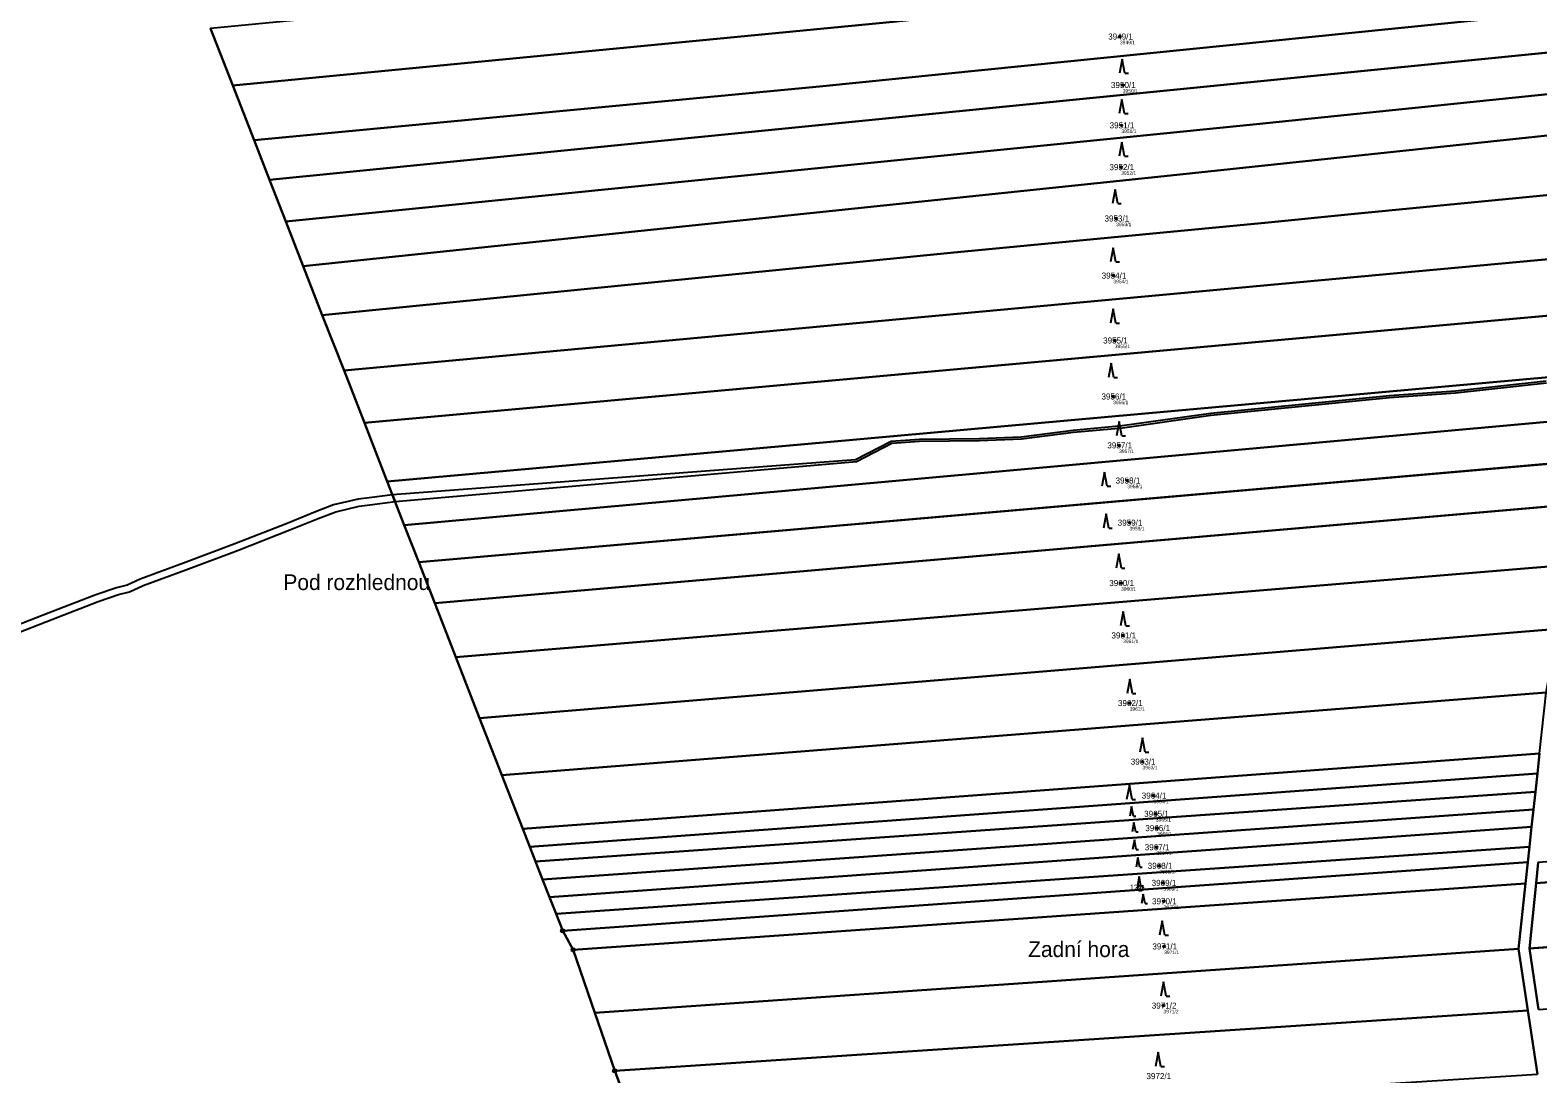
# Model space of a CAD drawing. Extents: x -658203 to -653176, y -1156738 to -1151709.
# Drawn here: x -657524.1 to -657100.5, y -1154244 to -1153950.6 of the extents above; entities that cross this region are included whole.
import ezdxf

# ---------------------------------------------------------------- set-up
doc = ezdxf.new("R2010")
doc.units = 0
for name, color, linetype in [('Vrstva 1', 7, 'Continuous'), ('Vrstva 13', 7, 'Continuous'), ('Vrstva 2', 7, 'Continuous'), ('Vrstva 3', 7, 'Continuous'), ('Vrstva 50', 7, 'Continuous'), ('Vrstva 51', 7, 'Continuous'), ('Vrstva 7', 7, 'Continuous'), ('Vrstva 8', 7, 'Continuous')]:
    doc.layers.add(name, color=color, linetype=linetype)

msp = doc.modelspace()

# ---------------------------------------------------------------- linework, layer by layer
at = {"layer": 'Vrstva 1'}
for p, q in [((-657467.14, -1153966.17), (-657473.41, -1153950.09)), ((-657456.79, -1153992.7), (-657039.27, -1153951.08)), ((-657461.15, -1153981.52), (-657467.14, -1153966.17)), ((-657456.79, -1153992.7), (-657461.15, -1153981.52)), ((-657452.22, -1154004.4), (-657456.79, -1153992.7)), ((-657447.35, -1154016.88), (-657452.22, -1154004.4)), ((-657435.88, -1154046.29), (-657060.95, -1154011.56)), ((-657441.98, -1154030.67), (-657447.35, -1154016.88)), ((-657435.88, -1154046.29), (-657441.98, -1154030.67)), ((-657430.14, -1154061), (-657068.18, -1154028.17)), ((-657430.14, -1154061), (-657435.88, -1154046.29)), ((-657423.73, -1154077.43), (-657430.14, -1154061)), ((-657414.86, -1154100.16), (-657084.02, -1154071.3)), ((-657418.94, -1154089.72), (-657423.73, -1154077.43)), ((-657410.38, -1154111.65), (-657086.83, -1154083.58)), ((-657414.86, -1154100.16), (-657418.94, -1154089.72)), ((-657410.38, -1154111.65), (-657414.86, -1154100.16)), ((-657404.47, -1154126.79), (-657090.62, -1154100.77)), ((-657404.47, -1154126.79), (-657410.38, -1154111.65)), ((-657397.79, -1154143.93), (-657094.91, -1154118.88)), ((-657397.79, -1154143.93), (-657404.47, -1154126.79)), ((-657391.51, -1154160.03), (-657098.11, -1154136.76)), ((-657391.51, -1154160.03), (-657397.79, -1154143.93)), ((-657385.62, -1154175.12), (-657099.97, -1154153.87)), ((-657099.97, -1154153.87), (-657100.59, -1154159.55)), ((-657385.62, -1154175.12), (-657391.51, -1154160.03)), ((-657383.66, -1154180.15), (-657100.59, -1154159.55)), ((-657100.59, -1154159.55), (-657101.15, -1154164.72)), ((-657382.04, -1154184.29), (-657101.15, -1154164.72)), ((-657101.15, -1154164.72), (-657101.69, -1154169.67)), ((-657380.08, -1154189.31), (-657101.69, -1154169.67)), ((-657101.69, -1154169.67), (-657102.22, -1154174.53)), ((-657378.14, -1154194.28), (-657102.22, -1154174.53)), ((-657102.22, -1154174.53), (-657102.83, -1154180.14)), ((-657100.97, -1154190.35), (-656889.41, -1154173.75)), ((-657383.66, -1154180.15), (-657385.62, -1154175.12)), ((-657382.04, -1154184.29), (-657383.66, -1154180.15)), ((-657376.32, -1154198.94), (-657102.83, -1154180.14)), ((-657102.83, -1154180.14), (-657103.3, -1154184.42)), ((-657380.08, -1154189.31), (-657382.04, -1154184.29)), ((-657374.45, -1154203.75), (-657103.3, -1154184.42)), ((-657103.3, -1154184.42), (-657103.95, -1154190.4)), ((-657100.97, -1154190.35), (-657100.37, -1154184.51)), ((-657378.14, -1154194.28), (-657380.08, -1154189.31)), ((-657103.95, -1154190.4), (-657371.5, -1154209.11)), ((-657103.95, -1154190.4), (-657105.95, -1154208.78)), ((-657102.85, -1154208.76), (-657100.97, -1154190.35)), ((-657376.32, -1154198.94), (-657378.14, -1154194.28)), ((-657102.85, -1154208.76), (-656884.85, -1154191.99)), ((-657374.45, -1154203.75), (-657376.32, -1154198.94)), ((-657371.5, -1154209.11), (-657374.45, -1154203.75)), ((-657365.42, -1154226.82), (-657105.95, -1154208.78)), ((-657105.95, -1154208.78), (-657103.33, -1154226.11)), ((-657100.27, -1154225.85), (-657102.85, -1154208.76)), ((-657365.42, -1154226.82), (-657371.5, -1154209.11)), ((-657359.83, -1154243.11), (-657365.42, -1154226.82)), ((-657359.83, -1154243.11), (-657103.33, -1154226.11)), ((-657103.33, -1154226.11), (-657100.61, -1154244.05)), ((-657353.46, -1154260.1), (-657359.83, -1154243.11))]:
    msp.add_line(p, q, dxfattribs=at)
for points in [[(-657467.14, -1153966.17), (-657280.68, -1153948.15), (-657034.83, -1153921.78)], [(-657461.15, -1153981.52), (-657302.25, -1153966.42), (-657037.53, -1153939.6)], [(-657452.22, -1154004.4), (-657179.55, -1153977.04), (-657041.3, -1153962.74)], [(-657447.35, -1154016.88), (-657203.68, -1153991.47), (-657044.83, -1153974.56)], [(-657052.68, -1153992.56), (-657152.96, -1154002.29), (-657176.24, -1154004.62), (-657265.47, -1154013.16), (-657441.98, -1154030.67)], [(-657423.73, -1154077.43), (-657300.26, -1154066.41), (-657076.59, -1154046.25)], [(-657418.94, -1154089.72), (-657299.45, -1154078.94), (-657081.25, -1154059.19)]]:
    msp.add_lwpolyline(points, dxfattribs=at)
at = {"layer": 'Vrstva 13'}
for points in [[(-657098.12, -1154049.25), (-657123.65, -1154052.05), (-657142.2, -1154053.37), (-657192.39, -1154058.34), (-657217.28, -1154061.83), (-657231.02, -1154063.1), (-657245.63, -1154064.95), (-657257.39, -1154065.46), (-657274.23, -1154065.65), (-657282.13, -1154066.2), (-657292.16, -1154071.37), (-657422.26, -1154081.21), (-657421.53, -1154083.07), (-657291.94, -1154071.81), (-657281.99, -1154066.7), (-657274.23, -1154066.15), (-657257.37, -1154065.96), (-657245.59, -1154065.45), (-657230.98, -1154063.6), (-657217.2, -1154062.33), (-657192.33, -1154058.84), (-657142.12, -1154053.87), (-657123.57, -1154052.55), (-657098.08, -1154049.75)], [(-657531.21, -1154121.35), (-657517.98, -1154116.26), (-657504.96, -1154111.19), (-657499.23, -1154109.23), (-657496.13, -1154108.48), (-657492.35, -1154106.73), (-657480.31, -1154102.24), (-657465.83, -1154096.82), (-657451.1, -1154091.07), (-657443.18, -1154087.81), (-657438.21, -1154085.96), (-657431.58, -1154084.39), (-657428.6, -1154084.04), (-657421.53, -1154083.07), (-657422.26, -1154081.21), (-657428.84, -1154082.06), (-657431.92, -1154082.41), (-657438.79, -1154084.04), (-657443.9, -1154085.95), (-657451.84, -1154089.21), (-657466.55, -1154094.96), (-657481.01, -1154100.36), (-657493.13, -1154104.89), (-657496.79, -1154106.58), (-657499.79, -1154107.31), (-657505.64, -1154109.31), (-657518.7, -1154114.4), (-657531.93, -1154119.49)]]:
    msp.add_lwpolyline(points, dxfattribs=at)
at = {"layer": 'Vrstva 3'}
for p, q in [((-657217.26, -1153958.72), (-657218.01, -1153962.72)), ((-657216.51, -1153962.72), (-657217.26, -1153958.72)), ((-657216.51, -1153962.72), (-657215.51, -1153962.72)), ((-657217.32, -1153970.05), (-657218.07, -1153974.05)), ((-657216.57, -1153974.05), (-657217.32, -1153970.05)), ((-657216.57, -1153974.05), (-657215.57, -1153974.05)), ((-657217.34, -1153982.05), (-657218.09, -1153986.05)), ((-657216.59, -1153986.05), (-657217.34, -1153982.05)), ((-657216.59, -1153986.05), (-657215.59, -1153986.05)), ((-657219.25, -1153995.34), (-657220, -1153999.34)), ((-657218.5, -1153999.34), (-657219.25, -1153995.34)), ((-657218.5, -1153999.34), (-657217.5, -1153999.34)), ((-657219.75, -1154011.74), (-657220.5, -1154015.74)), ((-657219, -1154015.74), (-657219.75, -1154011.74)), ((-657219, -1154015.74), (-657218, -1154015.74)), ((-657219.77, -1154028.94), (-657220.52, -1154032.94)), ((-657219.02, -1154032.94), (-657219.77, -1154028.94)), ((-657219.02, -1154032.94), (-657218.02, -1154032.94)), ((-657220.37, -1154044.21), (-657221.12, -1154048.21)), ((-657219.62, -1154048.21), (-657220.37, -1154044.21)), ((-657219.62, -1154048.21), (-657218.62, -1154048.21)), ((-657218.12, -1154060.6), (-657218.87, -1154064.6)), ((-657217.37, -1154064.6), (-657218.12, -1154060.6)), ((-657217.37, -1154064.6), (-657216.37, -1154064.6)), ((-657222.19, -1154074.8), (-657222.94, -1154078.8)), ((-657221.44, -1154078.8), (-657222.19, -1154074.8)), ((-657221.44, -1154078.8), (-657220.44, -1154078.8)), ((-657221.79, -1154086.57), (-657222.54, -1154090.57)), ((-657221.04, -1154090.57), (-657221.79, -1154086.57)), ((-657221.04, -1154090.57), (-657220.04, -1154090.57)), ((-657218.23, -1154097.81), (-657218.98, -1154101.81)), ((-657217.48, -1154101.81), (-657218.23, -1154097.81)), ((-657217.48, -1154101.81), (-657216.48, -1154101.81)), ((-657216.97, -1154114.02), (-657217.72, -1154118.02)), ((-657216.22, -1154118.02), (-657216.97, -1154114.02)), ((-657216.22, -1154118.02), (-657215.22, -1154118.02)), ((-657215.14, -1154133.03), (-657215.89, -1154137.03)), ((-657214.39, -1154137.03), (-657215.14, -1154133.03)), ((-657214.39, -1154137.03), (-657213.39, -1154137.03)), ((-657211.55, -1154149.49), (-657212.3, -1154153.49)), ((-657210.8, -1154153.49), (-657211.55, -1154149.49)), ((-657210.8, -1154153.49), (-657209.8, -1154153.49)), ((-657215.25, -1154162.8), (-657216, -1154166.8)), ((-657214.5, -1154166.8), (-657215.25, -1154162.8)), ((-657214.62, -1154168.83), (-657215.12, -1154171.51)), ((-657214.12, -1154171.51), (-657214.62, -1154168.83)), ((-657214.5, -1154166.8), (-657213.5, -1154166.8)), ((-657213.96, -1154173.27), (-657214.46, -1154175.95)), ((-657214.12, -1154171.51), (-657213.45, -1154171.51)), ((-657213.46, -1154175.95), (-657213.96, -1154173.27)), ((-657213.84, -1154178.2), (-657214.34, -1154180.88)), ((-657213.34, -1154180.88), (-657213.84, -1154178.2)), ((-657213.46, -1154175.95), (-657212.79, -1154175.95)), ((-657213.34, -1154180.88), (-657212.67, -1154180.88)), ((-657212.82, -1154183.17), (-657213.32, -1154185.85)), ((-657212.32, -1154185.85), (-657212.82, -1154183.17)), ((-657212.32, -1154185.85), (-657211.65, -1154185.85)), ((-657212.48, -1154188.43), (-657212.98, -1154191.11)), ((-657211.98, -1154191.11), (-657212.48, -1154188.43)), ((-657211.98, -1154191.11), (-657211.31, -1154191.11)), ((-657211.32, -1154193.41), (-657211.82, -1154196.09)), ((-657210.82, -1154196.09), (-657211.32, -1154193.41)), ((-657210.82, -1154196.09), (-657210.15, -1154196.09)), ((-657206, -1154200.92), (-657206.75, -1154204.92)), ((-657205.25, -1154204.92), (-657206, -1154200.92)), ((-657205.25, -1154204.92), (-657204.25, -1154204.92)), ((-657205.65, -1154218.07), (-657206.4, -1154222.07)), ((-657204.9, -1154222.07), (-657205.65, -1154218.07)), ((-657204.9, -1154222.07), (-657203.9, -1154222.07)), ((-657207.15, -1154237.88), (-657207.9, -1154241.88)), ((-657206.4, -1154241.88), (-657207.15, -1154237.88)), ((-657206.4, -1154241.88), (-657205.4, -1154241.88))]:
    msp.add_line(p, q, dxfattribs=at)
at = {"layer": 'Vrstva 50'}
for centre in [(-657217.89, -1153952.39), (-657217.11, -1153966.02), (-657217.48, -1153977.35), (-657217.54, -1153989.09), (-657218.93, -1154003.53), (-657219.72, -1154019.58), (-657219.32, -1154037.81), (-657219.78, -1154053.56), (-657218.12, -1154067.3), (-657215.82, -1154077.18), (-657215.21, -1154089.03), (-657217.58, -1154106), (-657216.97, -1154120.72), (-657215.14, -1154139.73), (-657211.55, -1154156.19), (-657208.46, -1154165.74), (-657207.79, -1154170.86), (-657207.45, -1154174.88), (-657207.61, -1154180.25), (-657206.79, -1154185.47), (-657205.69, -1154190.27), (-657205.57, -1154195.43), (-657205.47, -1154208.13), (-657205.65, -1154224.77)]:
    msp.add_circle(centre, 0.25, dxfattribs=at)
at = {"layer": 'Vrstva 51'}
for points in [[(-657280.68, -1153948.15), (-657034.83, -1153921.78), (-657032.72, -1153904.51), (-657294.55, -1153932.83), (-657473.41, -1153950.09), (-657467.14, -1153966.17)], [(-657302.25, -1153966.42), (-657037.53, -1153939.6), (-657034.83, -1153921.78), (-657280.68, -1153948.15), (-657467.14, -1153966.17), (-657461.15, -1153981.52)], [(-657456.79, -1153992.7), (-657039.27, -1153951.08), (-657037.53, -1153939.6), (-657302.25, -1153966.42), (-657461.15, -1153981.52)], [(-657179.55, -1153977.04), (-657041.3, -1153962.74), (-657039.27, -1153951.08), (-657456.79, -1153992.7), (-657452.22, -1154004.4)], [(-657203.68, -1153991.47), (-657044.83, -1153974.56), (-657041.3, -1153962.74), (-657179.55, -1153977.04), (-657452.22, -1154004.4), (-657447.35, -1154016.88)], [(-657447.35, -1154016.88), (-657441.98, -1154030.67), (-657265.47, -1154013.16), (-657176.24, -1154004.62), (-657152.96, -1154002.29), (-657052.68, -1153992.56), (-657044.83, -1153974.56), (-657203.68, -1153991.47)], [(-657441.98, -1154030.67), (-657435.88, -1154046.29), (-657060.95, -1154011.56), (-657052.68, -1153992.56), (-657152.96, -1154002.29), (-657176.24, -1154004.62), (-657265.47, -1154013.16)], [(-657430.14, -1154061), (-657068.18, -1154028.17), (-657060.95, -1154011.56), (-657435.88, -1154046.29)], [(-657423.73, -1154077.43), (-657300.26, -1154066.41), (-657076.59, -1154046.25), (-657075.68, -1154043.81), (-657068.18, -1154028.17), (-657430.14, -1154061)], [(-657299.45, -1154078.94), (-657081.25, -1154059.19), (-657076.59, -1154046.25), (-657300.26, -1154066.41), (-657423.73, -1154077.43), (-657418.94, -1154089.72)], [(-657084.02, -1154071.3), (-657081.25, -1154059.19), (-657299.45, -1154078.94), (-657418.94, -1154089.72), (-657414.86, -1154100.16)], [(-657086.83, -1154083.58), (-657084.02, -1154071.3), (-657414.86, -1154100.16), (-657410.38, -1154111.65)], [(-657404.47, -1154126.79), (-657090.62, -1154100.77), (-657086.83, -1154083.58), (-657410.38, -1154111.65)], [(-657397.79, -1154143.93), (-657094.91, -1154118.88), (-657090.62, -1154100.77), (-657404.47, -1154126.79)], [(-657391.51, -1154160.03), (-657098.11, -1154136.76), (-657094.91, -1154118.88), (-657397.79, -1154143.93)], [(-657385.62, -1154175.12), (-657099.97, -1154153.87), (-657098.11, -1154136.76), (-657391.51, -1154160.03)], [(-657383.66, -1154180.15), (-657100.59, -1154159.55), (-657099.97, -1154153.87), (-657385.62, -1154175.12)], [(-657382.04, -1154184.29), (-657101.15, -1154164.72), (-657100.59, -1154159.55), (-657383.66, -1154180.15)], [(-657380.08, -1154189.31), (-657101.69, -1154169.67), (-657101.15, -1154164.72), (-657382.04, -1154184.29)], [(-657378.14, -1154194.28), (-657102.22, -1154174.53), (-657101.69, -1154169.67), (-657380.08, -1154189.31)], [(-656889.41, -1154173.75), (-656890.81, -1154168.15), (-657100.37, -1154184.51), (-657100.97, -1154190.35)], [(-657376.32, -1154198.94), (-657102.83, -1154180.14), (-657102.22, -1154174.53), (-657378.14, -1154194.28)], [(-656884.85, -1154191.99), (-656889.41, -1154173.75), (-657100.97, -1154190.35), (-657102.85, -1154208.76)], [(-657103.3, -1154184.42), (-657102.83, -1154180.14), (-657376.32, -1154198.94), (-657374.45, -1154203.75)], [(-657374.45, -1154203.75), (-657371.5, -1154209.11), (-657103.95, -1154190.4), (-657103.3, -1154184.42)], [(-657105.95, -1154208.78), (-657103.95, -1154190.4), (-657371.5, -1154209.11), (-657365.42, -1154226.82)], [(-657100.27, -1154225.85), (-656880.39, -1154209.85), (-656884.85, -1154191.99), (-657102.85, -1154208.76)], [(-657103.33, -1154226.11), (-657105.95, -1154208.78), (-657365.42, -1154226.82), (-657359.83, -1154243.11)], [(-657100.61, -1154244.05), (-657103.33, -1154226.11), (-657359.83, -1154243.11), (-657353.46, -1154260.1)]]:
    msp.add_lwpolyline(points, close=True, dxfattribs=at)
for points in [[(-657353.46, -1154260.1), (-657359.83, -1154243.11), (-657365.42, -1154226.82), (-657371.5, -1154209.11), (-657374.45, -1154203.75), (-657376.32, -1154198.94), (-657378.14, -1154194.28), (-657380.08, -1154189.31), (-657382.04, -1154184.29), (-657383.66, -1154180.15), (-657385.62, -1154175.12), (-657391.51, -1154160.03), (-657397.79, -1154143.93), (-657404.47, -1154126.79), (-657410.38, -1154111.65), (-657414.86, -1154100.16), (-657418.94, -1154089.72), (-657423.73, -1154077.43), (-657430.14, -1154061), (-657435.88, -1154046.29), (-657441.98, -1154030.67), (-657447.35, -1154016.88), (-657452.22, -1154004.4), (-657456.79, -1153992.7), (-657461.15, -1153981.52), (-657467.14, -1153966.17), (-657473.41, -1153950.09)], [(-657099.97, -1154153.87), (-657100.59, -1154159.55), (-657101.15, -1154164.72), (-657101.69, -1154169.67), (-657102.22, -1154174.53), (-657102.83, -1154180.14), (-657103.3, -1154184.42), (-657103.95, -1154190.4), (-657105.95, -1154208.78), (-657103.33, -1154226.11), (-657100.61, -1154244.05)], [(-657100.27, -1154225.85), (-657102.85, -1154208.76), (-657100.97, -1154190.35), (-657100.37, -1154184.51)]]:
    msp.add_lwpolyline(points, dxfattribs=at)
at = {"layer": 'Vrstva 8'}
for centre, radius in [((-657212.16, -1154191.77), 0.75), ((-657212.16, -1154191.77), 0.03), ((-657374.45, -1154203.75), 0.5), ((-657374.45, -1154203.75), 0.0303), ((-657371.5, -1154209.11), 0.5), ((-657371.5, -1154209.11), 0.0303), ((-657359.83, -1154243.11), 0.5), ((-657359.83, -1154243.11), 0.0303)]:
    msp.add_circle(centre, radius, dxfattribs=at)

# ---------------------------------------------------------------- texts
at = {"layer": 'Vrstva 2'}
for s, p in [('3949/1', (-657221.2, -1153953.24)), ('3950/1', (-657220.42, -1153966.87)), ('3951/1', (-657220.79, -1153978.2)), ('3952/1', (-657220.84, -1153989.94)), ('3953/1', (-657222.23, -1154004.38)), ('3954/1', (-657223.03, -1154020.43)), ('3955/1', (-657222.62, -1154038.66)), ('3956/1', (-657223.08, -1154054.41)), ('3957/1', (-657221.43, -1154068.15)), ('3958/1', (-657219.12, -1154078.03)), ('3959/1', (-657218.52, -1154089.88)), ('3960/1', (-657220.89, -1154106.85)), ('3961/1', (-657220.28, -1154121.57)), ('3962/1', (-657218.45, -1154140.58)), ('3963/1', (-657214.85, -1154157.04)), ('3964/1', (-657211.77, -1154166.59)), ('3965/1', (-657211.09, -1154171.71)), ('3966/1', (-657210.76, -1154175.73)), ('3967/1', (-657210.92, -1154181.1)), ('3968/1', (-657210.09, -1154186.32)), ('3969/1', (-657208.99, -1154191.12)), ('3970/1', (-657208.88, -1154196.28)), ('3971/1', (-657208.78, -1154208.98)), ('3971/2', (-657208.95, -1154225.62)), ('3972/1', (-657210.45, -1154245.43))]:
    msp.add_text(s, height=1.7, dxfattribs=at).set_placement(p)
at = {"layer": 'Vrstva 50'}
for s, p in [('3949/1', (-657217.89, -1153954.55)), ('3950/1', (-657217.11, -1153968.18)), ('3951/1', (-657217.48, -1153979.51)), ('3952/1', (-657217.54, -1153991.25)), ('3953/1', (-657218.93, -1154005.69)), ('3954/1', (-657219.72, -1154021.74)), ('3955/1', (-657219.32, -1154039.97)), ('3956/1', (-657219.78, -1154055.72)), ('3957/1', (-657218.12, -1154069.46)), ('3958/1', (-657215.82, -1154079.34)), ('3959/1', (-657215.21, -1154091.19)), ('3960/1', (-657217.58, -1154108.16)), ('3961/1', (-657216.97, -1154122.88)), ('3962/1', (-657215.14, -1154141.89)), ('3963/1', (-657211.55, -1154158.35)), ('3964/1', (-657208.46, -1154167.9)), ('3965/1', (-657207.79, -1154173.02)), ('3966/1', (-657207.45, -1154177.04)), ('3967/1', (-657207.61, -1154182.41)), ('3968/1', (-657206.79, -1154187.63)), ('3969/1', (-657205.69, -1154192.43)), ('3970/1', (-657205.57, -1154197.59)), ('3971/1', (-657205.47, -1154210.29)), ('3971/2', (-657205.65, -1154226.93))]:
    msp.add_text(s, height=1, dxfattribs=at).set_placement(p)
at = {"layer": 'Vrstva 7'}
for s, p in [('Pod rozhlednou', (-657452.92, -1154107.96)), ('Zadní hora', (-657243.68, -1154211.12))]:
    msp.add_text(s, height=4.4, dxfattribs=at).set_placement(p)
at = {"layer": 'Vrstva 8'}
msp.add_text('12', height=1.5, dxfattribs=at).set_placement((-657215.12, -1154192.27))

doc.saveas('drawing.dxf')
